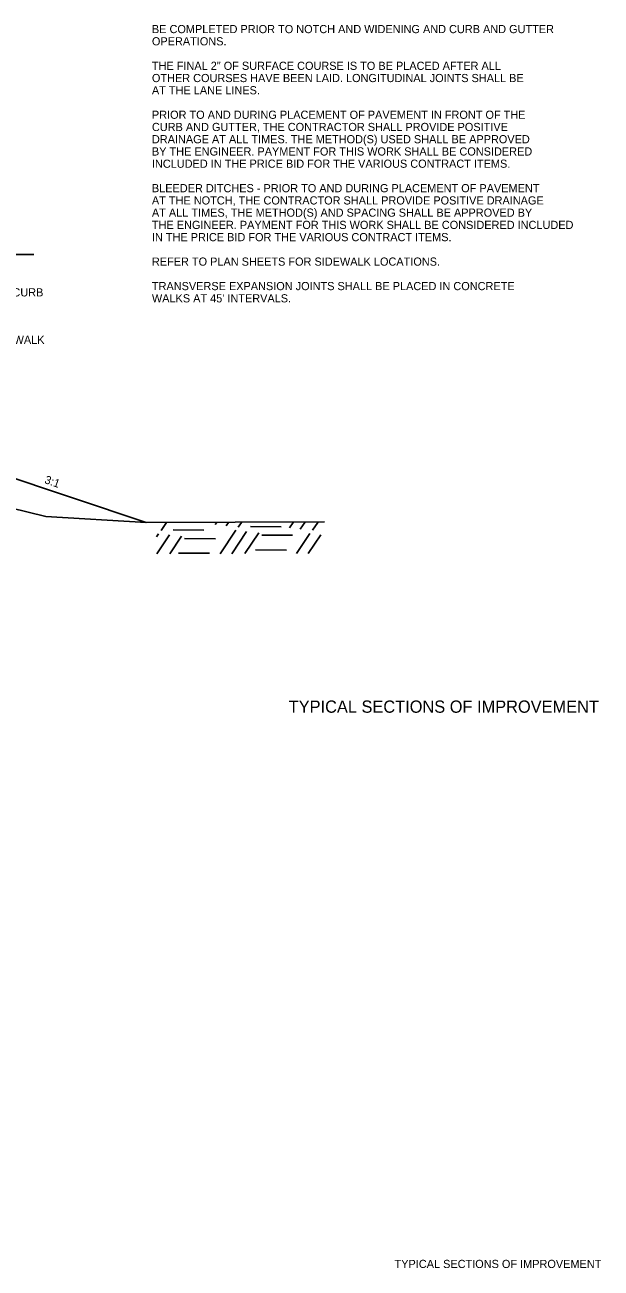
# Model space of a CAD drawing. Extents: x 1001270 to 1003428, y 1840152 to 1842912.
# Drawn here: x 1001383.9 to 1001426.3, y 1840390.4 to 1840481.8 of the extents above; entities that cross this region are included whole.
import ezdxf

# ---------------------------------------------------------------- set-up
doc = ezdxf.new("R2010")
doc.units = 0
for name, color, linetype in [('1', 7, 'Continuous'), ('19', 7, 'Continuous'), ('60', 7, 'Continuous')]:
    doc.layers.add(name, color=color, linetype=linetype)

msp = doc.modelspace()

# ---------------------------------------------------------------- linework, layer by layer
at = {"layer": '19'}
for p, q in [((1001369.044, 1840464.886), (1001384.596, 1840464.886)), ((1001392.875, 1840445.201), (1001378.544, 1840449.978)), ((1001393.963, 1840444.607), (1001394.355, 1840445.19)), ((1001397.948, 1840445.042), (1001398.054, 1840445.191)), ((1001398.743, 1840444.95), (1001398.909, 1840445.194)), ((1001399.638, 1840444.858), (1001399.864, 1840445.196)), ((1001403.402, 1840444.802), (1001403.664, 1840445.197)), ((1001404.197, 1840444.71), (1001404.529, 1840445.199)), ((1001405.093, 1840444.618), (1001405.473, 1840445.192)), ((1001393.623, 1840444.14), (1001393.777, 1840444.365)), ((1001393.646, 1840442.891), (1001394.572, 1840444.273)), ((1001394.601, 1840442.893), (1001395.467, 1840444.181)), ((1001394.852, 1840444.646), (1001397.111, 1840444.625)), ((1001398.3, 1840442.894), (1001399.453, 1840444.615)), ((1001399.155, 1840442.897), (1001400.247, 1840444.523)), ((1001400.11, 1840442.899), (1001401.143, 1840444.431)), ((1001400.526, 1840444.887), (1001402.787, 1840444.875)), ((1001401.356, 1840444.259), (1001403.627, 1840444.246)), ((1001403.91, 1840442.9), (1001404.907, 1840444.376)), ((1001404.765, 1840442.902), (1001405.702, 1840444.284)), ((1001395.692, 1840444.017), (1001397.951, 1840443.996)), ((1001400.914, 1840443.188), (1001403.174, 1840443.167)), ((1001395.239, 1840442.938), (1001397.509, 1840442.925))]:
    msp.add_line(p, q, dxfattribs=at)
for points in [[(1001335.794, 1840448.89), (1001353.062, 1840449.255), (1001369.044, 1840448.917), (1001374.78, 1840448.394), (1001380.17, 1840446.936), (1001385.501, 1840445.621), (1001392.875, 1840445.201)], [(1001392.848, 1840445.201), (1001405.981, 1840445.232)]]:
    msp.add_lwpolyline(points, dxfattribs=at)

# ---------------------------------------------------------------- texts
at = {"layer": '1'}
msp.add_text('TYPICAL SECTIONS OF IMPROVEMENT', height=0.6, dxfattribs=at).set_placement((1001411.124, 1840390.365))
at = {"layer": '19'}
for s, p in [('BE COMPLETED PRIOR TO NOTCH AND WIDENING AND CURB AND GUTTER', (1001393.288, 1840481.176)), ('OPERATIONS. ', (1001393.288, 1840480.276)), ('THE FINAL 2" OF SURFACE COURSE IS TO BE PLACED AFTER ALL', (1001393.288, 1840478.476)), ('OTHER COURSES HAVE BEEN LAID. LONGITUDINAL JOINTS SHALL BE', (1001393.288, 1840477.576)), ('AT THE LANE LINES.', (1001393.288, 1840476.676)), ('PRIOR TO AND DURING PLACEMENT OF PAVEMENT IN FRONT OF THE', (1001393.288, 1840474.876)), ('CURB AND GUTTER, THE CONTRACTOR SHALL PROVIDE POSITIVE', (1001393.288, 1840473.976)), ('DRAINAGE AT ALL TIMES. THE METHOD(S) USED SHALL BE APPROVED', (1001393.288, 1840473.076)), ('BY THE ENGINEER. PAYMENT FOR THIS WORK SHALL BE CONSIDERED', (1001393.288, 1840472.176)), ('INCLUDED IN THE PRICE BID FOR THE VARIOUS CONTRACT ITEMS.', (1001393.288, 1840471.276)), ('BLEEDER DITCHES - PRIOR TO AND DURING PLACEMENT OF PAVEMENT', (1001393.288, 1840469.476)), ('AT THE NOTCH, THE CONTRACTOR SHALL PROVIDE POSITIVE DRAINAGE', (1001393.288, 1840468.576)), ('AT ALL TIMES, THE METHOD(S) AND SPACING SHALL BE APPROVED BY', (1001393.288, 1840467.676)), ('THE ENGINEER. PAYMENT FOR THIS WORK SHALL BE CONSIDERED INCLUDED', (1001393.288, 1840466.776)), ('IN THE PRICE BID FOR THE VARIOUS CONTRACT ITEMS.', (1001393.288, 1840465.876)), ('REFER TO PLAN SHEETS FOR SIDEWALK LOCATIONS.', (1001393.288, 1840464.076)), ('CONCRETE COMBINATION CURB', (1001372.426, 1840461.815)), ('TRANSVERSE EXPANSION JOINTS SHALL BE PLACED IN CONCRETE', (1001393.288, 1840462.276)), ("WALKS AT 45' INTERVALS.", (1001393.288, 1840461.376)), ('CONC. WALK', (1001380.312, 1840458.325))]:
    msp.add_text(s, height=0.6, dxfattribs=at).set_placement(p)
msp.add_text('3:1', height=0.6, rotation=340.49426, dxfattribs=at).set_placement((1001385.347, 1840448.099))
at = {"layer": '60'}
msp.add_text('TYPICAL SECTIONS OF IMPROVEMENT', height=0.9, dxfattribs=at).set_placement((1001403.343, 1840431.199))

doc.saveas('drawing.dxf')
